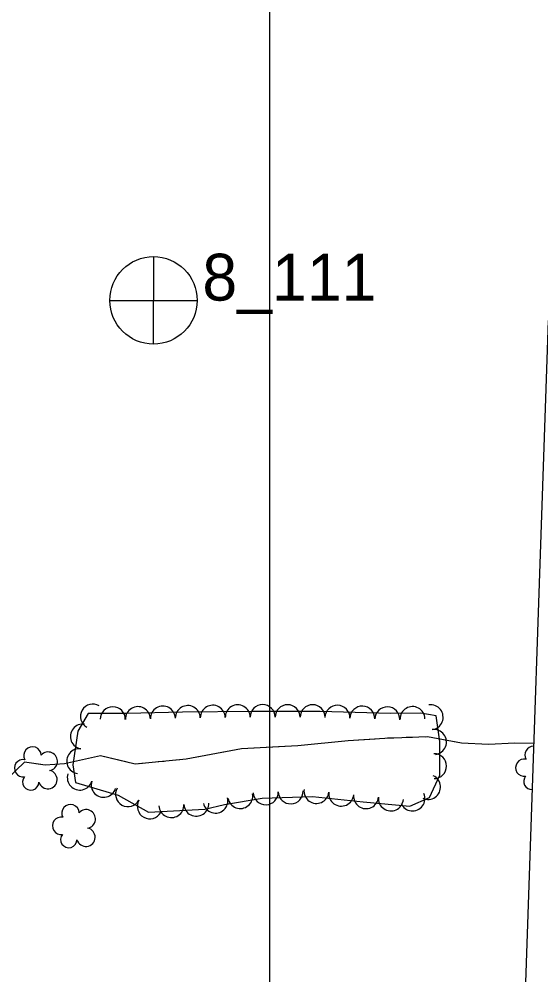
# Model space of a CAD drawing. Extents: x 591954 to 597000, y 198576 to 213500.
# Drawn here: x 594419.7 to 594586.8, y 202123.7 to 202429.5 of the extents above; entities that cross this region are included whole.
import ezdxf

# ---------------------------------------------------------------- set-up
doc = ezdxf.new("R2010")
doc.units = 0
for name, color, linetype in [('Level 10', 7, 'Continuous'), ('Level 18', 7, 'Continuous'), ('Level 19', 7, 'Continuous'), ('Level 4', 7, 'Continuous')]:
    doc.layers.add(name, color=color, linetype=linetype)

msp = doc.modelspace()

# ---------------------------------------------------------------- linework, layer by layer
at = {"layer": 'Level 10'}
for p, q in [((594500, 202000), (594500, 203500)), ((594500, 201000), (594500, 202500)), ((594500, 201000), (594500, 202500))]:
    msp.add_line(p, q, dxfattribs=at)
at = {"layer": 'Level 18'}
msp.add_lwpolyline([(594479.13, 202176.72), (594485.5, 202178.15), (594497.48, 202180.19), (594513.62, 202180.78), (594529.84, 202179.07), (594544.81, 202177.7), (594551.15, 202180.42), (594554.47, 202187.54), (594554.41, 202198.38), (594553.31, 202206.54), (594548.33, 202207.46), (594538.57, 202207.26), (594516.12, 202207.96), (594494.52, 202207.99), (594472.03, 202207.69), (594454.2, 202207.29), (594441.76, 202207.32), (594438.44, 202201.61), (594436.85, 202190.89), (594437.78, 202185.24), (594451.37, 202181.16), (594461.09, 202175.71), (594479.13, 202176.72)], dxfattribs=at)
for centre, radius, start, end in [((594423.95, 202193.88), 2.78, 1.3946, 209.1675), ((594428.99, 202192.02), 2.97, 278.4237, 139.6575), ((594584.49, 202194.02), 2.78, 90.4061, 209.1675), ((594420.95, 202189.8), 2.78, 78.0716, 279.0826), ((594581.49, 202189.95), 2.78, 78.0716, 279.0826), ((594428.88, 202186.17), 2.97, 196.0745, 79.0477), ((594423.41, 202185.4), 2.61, 140.7797, 358.7123), ((594583.95, 202185.55), 2.61, 140.7797, 270.9562), ((594436.12, 202175.44), 2.78, 1.3946, 209.1675), ((594441.16, 202173.58), 2.97, 278.4237, 139.6575), ((594433.12, 202171.36), 2.78, 78.0716, 279.0826), ((594441.05, 202167.73), 2.97, 196.0745, 79.0477), ((594435.58, 202166.96), 2.61, 140.7797, 358.7123)]:
    msp.add_arc(centre, radius, start, end, dxfattribs=at)
for centre, major_axis, ratio, start_param, end_param in [((594443.34, 202206.34), (3.67, -1.6), 0.996255, 1.456398, 4.59799), ((594465.73, 202205.69), (3.67, -1.59), 0.99964, 0.431202, 3.572795), ((594473.71, 202205.85), (3.51, -1.92), 0.999607, 0.514075, 3.655668), ((594481.71, 202205.95), (3.51, -1.92), 0.999607, 0.514075, 3.655668), ((594489.71, 202206.07), (3.51, -1.92), 0.999607, 0.514075, 3.655668), ((594497.68, 202206.13), (3.77, 1.35), 0.999662, 5.937916, 9.079508), ((594505.68, 202206.11), (3.77, 1.35), 0.999662, 5.937916, 9.079508), ((594513.68, 202206.11), (3.77, 1.35), 0.999662, 5.937916, 9.079508), ((594521.62, 202205.93), (3.8, 1.25), 0.99966, 5.934761, 9.076353), ((594529.62, 202205.68), (3.8, 1.25), 0.99966, 5.934761, 9.076353), ((594551.49, 202206.11), (4, -0.04), 0.999131, 4.856652, 7.998245), ((594449.69, 202205.44), (3.29, -2.28), 0.999559, 0.604264, 3.745856), ((594457.73, 202205.5), (3.67, -1.59), 0.99964, 0.431202, 3.572795), ((594537.61, 202205.43), (3.8, 1.25), 0.99966, 5.934761, 9.076353), ((594545.68, 202205.54), (1.23, 3.8), 0.997211, 5.045258, 8.186851), ((594440.08, 202199.93), (3.96, -0.55), 0.995601, 1.561603, 4.703196), ((594552.56, 202198.19), (4, -0.04), 0.999131, 4.856652, 7.998245), ((594438.91, 202192.05), (3.96, -0.55), 0.995601, 1.561603, 4.703196), ((594552.59, 202190.45), (-3.99, -0.2), 0.99786, 1.526399, 4.667991), ((594439.1, 202186.79), (-2.92, 2.73), 0.999635, 0.45941, 3.601003), ((594446.76, 202184.49), (-2.92, 2.73), 0.999635, 0.45941, 3.601003), ((594550.66, 202183.78), (3.53, -1.89), 0.989596, 4.767118, 7.908711), ((594454.57, 202181.5), (-0.26, 3.99), 0.99913, 0.9959, 4.137492), ((594498.67, 202182.1), (-3.59, 1.76), 0.99962, 0.490898, 3.63249), ((594506.66, 202182.39), (-3.59, 1.76), 0.99962, 0.490898, 3.63249), ((594514.92, 202182.51), (-3.85, 1.1), 0.999688, 0.172757, 3.31435), ((594522.87, 202181.67), (-3.85, 1.1), 0.999688, 0.172757, 3.31435), ((594461.54, 202177.59), (-0.26, 3.99), 0.99913, 0.9959, 4.137492), ((594482.58, 202179.41), (-1.52, 3.7), 0.990364, 1.402322, 4.543915), ((594490.52, 202180.89), (-3.84, 1.12), 0.999654, 0.453666, 3.595259), ((594530.8, 202180.85), (-3.85, 1.1), 0.999687, 0.187118, 3.328711), ((594538.77, 202180.12), (-3.85, 1.1), 0.999687, 0.187118, 3.328711), ((594545.69, 202180.1), (-3.13, -2.48), 0.999755, 6.018579, 9.160172), ((594468.45, 202177.99), (-3.87, 1), 0.999676, 0.309189, 3.450782), ((594476.44, 202178.43), (-3.87, 1), 0.999676, 0.309189, 3.450782)]:
    msp.add_ellipse(centre, major_axis=major_axis, ratio=ratio, start_param=start_param, end_param=end_param, dxfattribs=at)
at = {"layer": 'Level 19'}
for points in [[(594584.5, 202197.67), (594578.47, 202197.82), (594570.07, 202197.37), (594561.34, 202197.86), (594550.47, 202199.8), (594536.8, 202199.35), (594525.12, 202198.57), (594509, 202196.92), (594490.87, 202196), (594473.19, 202192.68), (594456.86, 202191.08), (594445.78, 202193.74), (594434.21, 202191.17), (594427.97, 202190.74), (594421.37, 202191.69), (594415.88, 202186.41)], [(594533.71, 202199.14), (594525.12, 202198.57), (594509, 202196.92), (594504.82, 202196.71)], [(594539.71, 202199.44), (594537.71, 202199.38)], [(594545.7, 202199.64), (594543.7, 202199.57)], [(594551.68, 202199.58), (594550.47, 202199.8), (594549.7, 202199.77)], [(594584.5, 202197.67), (594578.47, 202197.82), (594570.07, 202197.37), (594561.34, 202197.86), (594555.62, 202198.88)], [(594504.82, 202196.71), (594490.87, 202196), (594476.1, 202193.22)], [(594425.86, 202191.05), (594421.37, 202191.69), (594415.88, 202186.41), (594410.96, 202178.04), (594406.36, 202175.37), (594404.56, 202175.08)], [(594454.3, 202191.7), (594445.78, 202193.74), (594434.21, 202191.17), (594427.97, 202190.74), (594425.86, 202191.05)], [(594460.21, 202191.41), (594458.22, 202191.21)], [(594466.18, 202191.99), (594464.19, 202191.8)], [(594472.16, 202192.57), (594470.17, 202192.38)]]:
    msp.add_lwpolyline(points, dxfattribs=at)
at = {"layer": 'Level 4'}
for p, q in [((594462.67, 202353.55), (594462.6, 202325.69)), ((594462.67, 202353.55), (594462.6, 202325.69)), ((594448.76, 202339.52), (594476.66, 202339.5)), ((594448.76, 202339.52), (594476.66, 202339.5))]:
    msp.add_line(p, q, dxfattribs=at)
msp.add_lwpolyline([(594589.14, 202333.12), (594558.01, 201423.35)], dxfattribs=at)
msp.add_circle((594462.72, 202339.52), 14, dxfattribs=at)
msp.add_circle((594462.72, 202339.52), 14, dxfattribs=at)

# ---------------------------------------------------------------- texts
msp.add_text('8_111', height=15, dxfattribs=at).set_placement((594478.37, 202339.45))
msp.add_text('8_111', height=15, dxfattribs=at).set_placement((594478.37, 202339.45))

doc.saveas('drawing.dxf')
